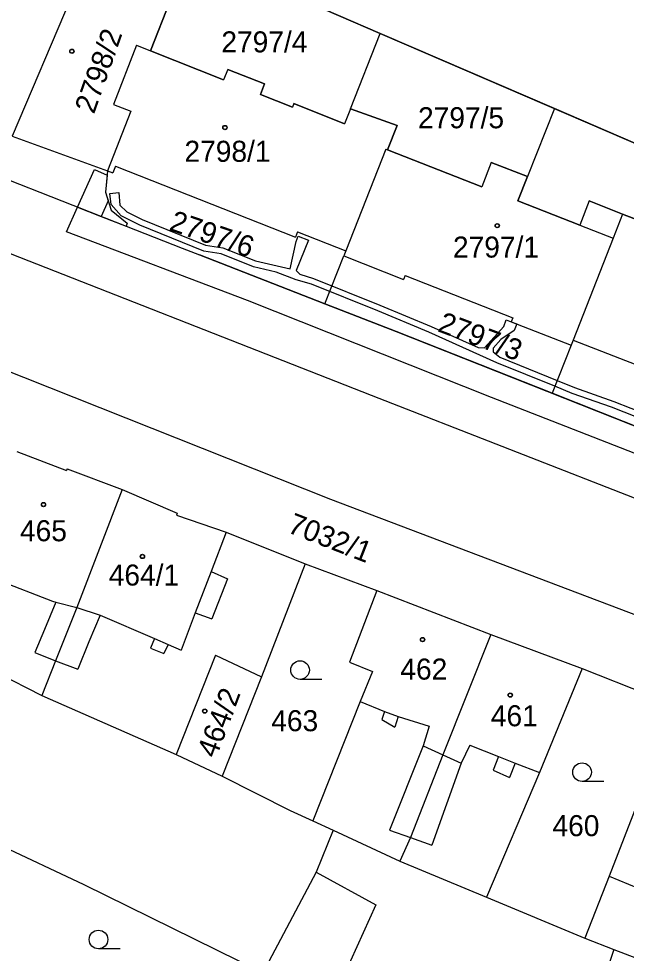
# Model space of a CAD drawing. Extents: x -593183 to -588034, y -1130415 to -1124994.
# Drawn here: x -591280.1 to -591231, y -1128322.5 to -1128247 of the extents above; entities that cross this region are included whole.
import ezdxf

# ---------------------------------------------------------------- set-up
doc = ezdxf.new("R2010")
doc.units = 0
for name, color, linetype in [('Vrstva 1', 7, 'Continuous'), ('Vrstva 18', 7, 'Continuous'), ('Vrstva 19', 7, 'Continuous'), ('Vrstva 25', 7, 'Continuous'), ('Vrstva 27', 7, 'Continuous'), ('Vrstva 4', 7, 'Continuous')]:
    doc.layers.add(name, color=color, linetype=linetype)

msp = doc.modelspace()

# ---------------------------------------------------------------- linework, layer by layer
at = {"layer": 'Vrstva 1'}
for p, q in [((-591250.88, -1128248.21), (-591259.55, -1128244.46)), ((-591267.84, -1128245.59), (-591269.43, -1128249.61)), ((-591253.29, -1128254.3), (-591250.88, -1128248.21)), ((-591250.68, -1128248.3), (-591250.88, -1128248.21)), ((-591236.81, -1128254.29), (-591250.68, -1128248.3)), ((-591270.58, -1128249.17), (-591272.43, -1128253.95)), ((-591270.58, -1128249.17), (-591269.43, -1128249.61)), ((-591269.43, -1128249.61), (-591263.53, -1128251.96)), ((-591263.2, -1128251.13), (-591263.53, -1128251.96)), ((-591263.2, -1128251.13), (-591260.23, -1128252.3)), ((-591260.23, -1128252.3), (-591260.56, -1128253.14)), ((-591260.56, -1128253.14), (-591257.96, -1128254.17)), ((-591271.03, -1128254.49), (-591272.91, -1128259.33)), ((-591272.43, -1128253.95), (-591271.03, -1128254.49)), ((-591257.85, -1128253.89), (-591257.96, -1128254.17)), ((-591257.85, -1128253.89), (-591253.77, -1128255.51)), ((-591253.29, -1128254.3), (-591253.77, -1128255.51)), ((-591253.29, -1128254.3), (-591249.52, -1128255.66)), ((-591236.81, -1128254.29), (-591238.99, -1128259.79)), ((-591225.88, -1128259.01), (-591236.81, -1128254.29)), ((-591249.52, -1128255.66), (-591250.28, -1128257.62)), ((-591326.06, -1128257.54), (-591254.9, -1128285.85)), ((-591250.42, -1128257.56), (-591253.66, -1128265.78)), ((-591250.42, -1128257.56), (-591250.28, -1128257.62)), ((-591250.28, -1128257.62), (-591242.68, -1128260.6)), ((-591272.25, -1128258.93), (-591272.47, -1128259.49)), ((-591272.25, -1128258.93), (-591257.72, -1128264.68)), ((-591241.91, -1128258.64), (-591242.68, -1128260.6)), ((-591241.91, -1128258.64), (-591238.99, -1128259.79)), ((-591281.94, -1128259.64), (-591271.39, -1128263.8)), ((-591272.91, -1128259.33), (-591273.08, -1128261.03)), ((-591272.91, -1128259.33), (-591272.47, -1128259.49)), ((-591238.99, -1128259.79), (-591239.76, -1128261.74)), ((-591273.08, -1128261.03), (-591272.61, -1128262.51)), ((-591239.76, -1128261.74), (-591234.76, -1128263.7)), ((-591233.99, -1128261.75), (-591234.76, -1128263.7)), ((-591233.99, -1128261.75), (-591231.29, -1128262.81)), ((-591272.61, -1128262.51), (-591271.33, -1128263.55)), ((-591231.29, -1128262.81), (-591223.88, -1128265.72)), ((-591271.33, -1128263.55), (-591271.39, -1128263.8)), ((-591271.39, -1128263.8), (-591266.89, -1128265.57)), ((-591257.56, -1128264.26), (-591257.72, -1128264.68)), ((-591257.56, -1128264.26), (-591253.66, -1128265.78)), ((-591234.76, -1128263.7), (-591232.06, -1128264.76)), ((-591232.06, -1128264.76), (-591235.3, -1128272.99)), ((-591266.89, -1128265.57), (-591265.48, -1128266.12)), ((-591253.66, -1128265.78), (-591253.82, -1128266.2)), ((-591255.34, -1128270.06), (-591265.48, -1128266.12)), ((-591255.34, -1128270.06), (-591253.82, -1128266.2)), ((-591253.82, -1128266.2), (-591248.99, -1128268.1)), ((-591248.86, -1128267.77), (-591248.99, -1128268.1)), ((-591248.86, -1128267.77), (-591240.17, -1128271.19)), ((-591249.6, -1128272.29), (-591255.34, -1128270.06)), ((-591240.17, -1128271.19), (-591240.29, -1128271.51)), ((-591240.29, -1128271.51), (-591235.46, -1128273.41)), ((-591236.98, -1128277.29), (-591249.6, -1128272.29)), ((-591235.46, -1128273.41), (-591236.98, -1128277.29)), ((-591235.3, -1128272.99), (-591235.46, -1128273.41)), ((-591235.3, -1128272.99), (-591228.08, -1128275.82)), ((-591251.62, -1128277.45), (-591202.85, -1128296.51)), ((-591219.97, -1128284.03), (-591236.98, -1128277.29)), ((-591280.24, -1128282), (-591276.22, -1128283.54)), ((-591276.16, -1128283.39), (-591276.22, -1128283.54)), ((-591276.16, -1128283.39), (-591271.72, -1128285.08)), ((-591271.72, -1128285.08), (-591275.4, -1128294.6)), ((-591271.72, -1128285.08), (-591267.28, -1128286.99)), ((-591254.9, -1128285.85), (-591209.9, -1128302.92)), ((-591267.28, -1128286.99), (-591267.34, -1128287.13)), ((-591267.34, -1128287.13), (-591263.33, -1128288.52)), ((-591263.33, -1128288.52), (-591256.95, -1128291.08)), ((-591256.95, -1128291.08), (-591260.47, -1128300.21)), ((-591256.95, -1128291.08), (-591251.15, -1128293.24)), ((-591251.15, -1128293.24), (-591253.35, -1128299.02)), ((-591251.15, -1128293.24), (-591241.94, -1128296.79)), ((-591275.4, -1128294.6), (-591277.1, -1128298.9)), ((-591241.94, -1128296.79), (-591245.83, -1128306.5)), ((-591241.94, -1128296.79), (-591234.55, -1128299.54)), ((-591286.12, -1128297.68), (-591278.22, -1128301.71)), ((-591277.1, -1128298.9), (-591278.22, -1128301.71)), ((-591264.18, -1128298.45), (-591267.35, -1128306.47)), ((-591264.18, -1128298.45), (-591260.47, -1128300.21)), ((-591253.35, -1128299.02), (-591251.51, -1128299.77)), ((-591251.51, -1128299.77), (-591252.5, -1128302.19)), ((-591234.55, -1128299.54), (-591238.02, -1128307.94)), ((-591234.55, -1128299.54), (-591227.05, -1128302.52)), ((-591260.47, -1128300.21), (-591263.64, -1128308.24)), ((-591278.22, -1128301.71), (-591267.35, -1128306.47)), ((-591252.5, -1128302.19), (-591256.31, -1128311.85)), ((-591227.05, -1128302.52), (-591232.39, -1128316.3)), ((-591267.35, -1128306.47), (-591263.64, -1128308.24)), ((-591245.83, -1128306.5), (-591248.43, -1128313.2)), ((-591238.02, -1128307.94), (-591242.28, -1128318.01)), ((-591263.64, -1128308.24), (-591258.15, -1128311)), ((-591258.15, -1128311), (-591256.31, -1128311.85)), ((-591256.31, -1128311.85), (-591254.68, -1128312.6)), ((-591254.68, -1128312.6), (-591256.05, -1128316)), ((-591254.68, -1128312.6), (-591249.28, -1128315.09)), ((-591283.05, -1128313.11), (-591274.82, -1128316.99)), ((-591248.43, -1128313.2), (-591249.28, -1128315.09)), ((-591249.28, -1128315.09), (-591242.28, -1128318.01)), ((-591256.05, -1128316), (-591260.37, -1128324.11)), ((-591232.39, -1128316.3), (-591234.34, -1128321.33)), ((-591274.82, -1128316.99), (-591260.55, -1128324.01)), ((-591242.28, -1128318.01), (-591234.34, -1128321.33)), ((-591234.34, -1128321.33), (-591231.99, -1128322.23)), ((-591231.99, -1128322.23), (-591226.74, -1128324.25))]:
    msp.add_line(p, q, dxfattribs=at)
msp.add_lwpolyline([(-591291.34, -1128261.84), (-591284.29, -1128264.62), (-591251.62, -1128277.45)], dxfattribs=at)
at = {"layer": 'Vrstva 25'}
for p, q in [((-591255.6, -1128300.41), (-591257.35, -1128300.41)), ((-591232.82, -1128308.66), (-591234.57, -1128308.66)), ((-591271.89, -1128322.18), (-591273.64, -1128322.18))]:
    msp.add_line(p, q, dxfattribs=at)
for centre, radius in [((-591275.79, -1128249.66), 0.175), ((-591275.79, -1128249.66), 0.15), ((-591263.42, -1128255.82), 0.175), ((-591263.42, -1128255.82), 0.15), ((-591241.42, -1128263.75), 0.175), ((-591241.42, -1128263.75), 0.15), ((-591278.08, -1128286.29), 0.175), ((-591278.08, -1128286.29), 0.15), ((-591270.09, -1128290.48), 0.175), ((-591270.09, -1128290.48), 0.15), ((-591247.46, -1128297.2), 0.175), ((-591247.46, -1128297.2), 0.15), ((-591257.35, -1128299.66), 0.75), ((-591240.37, -1128301.68), 0.175), ((-591240.37, -1128301.68), 0.15), ((-591265.05, -1128302.97), 0.175), ((-591265.05, -1128302.97), 0.15), ((-591234.57, -1128307.91), 0.75), ((-591273.64, -1128321.43), 0.75)]:
    msp.add_circle(centre, radius, dxfattribs=at)
at = {"layer": 'Vrstva 27'}
for p, q in [((-591259.55, -1128244.46), (-591250.88, -1128248.21)), ((-591269.43, -1128249.61), (-591267.84, -1128245.59)), ((-591250.88, -1128248.21), (-591250.68, -1128248.3)), ((-591250.68, -1128248.3), (-591225.88, -1128259.01)), ((-591263.53, -1128251.96), (-591269.43, -1128249.61)), ((-591263.2, -1128251.13), (-591263.53, -1128251.96)), ((-591260.23, -1128252.3), (-591263.2, -1128251.13)), ((-591260.56, -1128253.14), (-591260.23, -1128252.3)), ((-591257.96, -1128254.17), (-591260.56, -1128253.14)), ((-591257.85, -1128253.89), (-591257.96, -1128254.17)), ((-591253.77, -1128255.51), (-591257.85, -1128253.89)), ((-591253.29, -1128254.3), (-591253.77, -1128255.51)), ((-591249.52, -1128255.66), (-591253.29, -1128254.3)), ((-591250.28, -1128257.62), (-591249.52, -1128255.66)), ((-591242.68, -1128260.6), (-591250.28, -1128257.62)), ((-591241.91, -1128258.64), (-591242.68, -1128260.6)), ((-591238.99, -1128259.79), (-591241.91, -1128258.64)), ((-591275.32, -1128262.25), (-591273.95, -1128259.2)), ((-591273.95, -1128259.2), (-591272.94, -1128259.66)), ((-591272.94, -1128259.66), (-591273.08, -1128261.03)), ((-591239.76, -1128261.74), (-591238.99, -1128259.79)), ((-591273.08, -1128261.03), (-591272.85, -1128261.74)), ((-591272.72, -1128261.16), (-591271.99, -1128261.07)), ((-591272.61, -1128262.05), (-591272.72, -1128261.16)), ((-591271.99, -1128261.07), (-591271.91, -1128262.1)), ((-591272.85, -1128261.74), (-591273.42, -1128263)), ((-591271.8, -1128262.95), (-591272.61, -1128262.05)), ((-591271.91, -1128262.1), (-591271.35, -1128262.63)), ((-591234.76, -1128263.7), (-591239.76, -1128261.74)), ((-591233.99, -1128261.75), (-591234.76, -1128263.7)), ((-591231.29, -1128262.81), (-591233.99, -1128261.75)), ((-591276.22, -1128264.25), (-591275.32, -1128262.25)), ((-591275.32, -1128262.25), (-591273.42, -1128263)), ((-591273.42, -1128263), (-591275.32, -1128262.25)), ((-591271.35, -1128262.63), (-591270.11, -1128263.26)), ((-591223.88, -1128265.72), (-591231.29, -1128262.81)), ((-591273.42, -1128263), (-591271.39, -1128263.8)), ((-591270.31, -1128263.72), (-591271.8, -1128262.95)), ((-591270.11, -1128263.26), (-591264.99, -1128265.33)), ((-591261.61, -1128269.8), (-591276.22, -1128264.25)), ((-591271.39, -1128263.8), (-591266.89, -1128265.57)), ((-591265.13, -1128265.81), (-591270.31, -1128263.72)), ((-591258.15, -1128267.23), (-591257.67, -1128265.04)), ((-591257.67, -1128265.04), (-591257.5, -1128264.6)), ((-591256.66, -1128264.93), (-591257.66, -1128267.36)), ((-591257.5, -1128264.6), (-591256.66, -1128264.93)), ((-591266.89, -1128265.57), (-591265.48, -1128266.12)), ((-591263.73, -1128266.03), (-591265.13, -1128265.81)), ((-591264.99, -1128265.33), (-591263.59, -1128265.55)), ((-591263.59, -1128265.55), (-591260.96, -1128266.6)), ((-591265.48, -1128266.12), (-591255.34, -1128270.06)), ((-591261.12, -1128267.08), (-591263.73, -1128266.03)), ((-591260.96, -1128266.6), (-591258.15, -1128267.23)), ((-591259.29, -1128267.51), (-591261.12, -1128267.08)), ((-591257.66, -1128267.36), (-591257.38, -1128267.68)), ((-591257.66, -1128268.12), (-591259.29, -1128267.51)), ((-591256.42, -1128268.49), (-591257.66, -1128268.12)), ((-591257.38, -1128267.68), (-591256.26, -1128268.01)), ((-591256.26, -1128268.01), (-591250.9, -1128270.17)), ((-591251.08, -1128270.63), (-591256.42, -1128268.49)), ((-591241.89, -1128277.64), (-591261.61, -1128269.8)), ((-591255.34, -1128270.06), (-591249.6, -1128272.29)), ((-591250.9, -1128270.17), (-591246.76, -1128271.89)), ((-591246.96, -1128272.35), (-591251.08, -1128270.63)), ((-591246.76, -1128271.89), (-591242.97, -1128273.59)), ((-591242.46, -1128273.62), (-591240.9, -1128271.9)), ((-591240.9, -1128271.9), (-591240.69, -1128271.35)), ((-591240.69, -1128271.35), (-591240.29, -1128271.51)), ((-591240.29, -1128271.51), (-591239.85, -1128271.68)), ((-591239.85, -1128271.68), (-591240.06, -1128272.22)), ((-591249.6, -1128272.29), (-591219.97, -1128284.03)), ((-591241.46, -1128274.82), (-591246.96, -1128272.35)), ((-591240.06, -1128272.22), (-591241.12, -1128272.94)), ((-591241.12, -1128272.94), (-591241.76, -1128273.66)), ((-591242.97, -1128273.59), (-591242.46, -1128273.62)), ((-591241.76, -1128273.66), (-591241.75, -1128273.95)), ((-591241.75, -1128273.95), (-591241.2, -1128274.38)), ((-591236.76, -1128276.73), (-591241.46, -1128274.82)), ((-591241.2, -1128274.38), (-591236.58, -1128276.27)), ((-591236.58, -1128276.27), (-591235.18, -1128276.84)), ((-591235.36, -1128277.3), (-591236.76, -1128276.73)), ((-591235.18, -1128276.84), (-591232, -1128277.96)), ((-591225.98, -1128283.84), (-591241.89, -1128277.64)), ((-591232.18, -1128278.42), (-591235.36, -1128277.3)), ((-591232, -1128277.96), (-591219.51, -1128282.86)), ((-591219.71, -1128283.37), (-591232.18, -1128278.42))]:
    msp.add_line(p, q, dxfattribs=at)
at = {"layer": 'Vrstva 4'}
for p, q in [((-591273.55, -1128239.9), (-591280.62, -1128256.53)), ((-591280.62, -1128256.53), (-591272.91, -1128259.33)), ((-591231.29, -1128262.81), (-591232.06, -1128264.76)), ((-591263.33, -1128288.52), (-591264.54, -1128291.7)), ((-591283.91, -1128291.57), (-591277.36, -1128294.08)), ((-591264.54, -1128291.7), (-591265.82, -1128295.04)), ((-591264.54, -1128291.7), (-591263.22, -1128292.29)), ((-591263.22, -1128292.29), (-591264.49, -1128295.53)), ((-591277.09, -1128294.18), (-591277.99, -1128296.37)), ((-591277.36, -1128294.08), (-591277.09, -1128294.18)), ((-591277.09, -1128294.18), (-591275.4, -1128294.6)), ((-591275.4, -1128294.6), (-591273.49, -1128295.23)), ((-591273.49, -1128295.23), (-591274.41, -1128297.39)), ((-591273.49, -1128295.23), (-591269.1, -1128297.11)), ((-591265.82, -1128295.04), (-591266.97, -1128298.06)), ((-591265.82, -1128295.04), (-591264.49, -1128295.53)), ((-591277.99, -1128296.37), (-591278.77, -1128298.25)), ((-591274.41, -1128297.39), (-591275.31, -1128299.59)), ((-591269.1, -1128297.11), (-591269.43, -1128297.88)), ((-591269.1, -1128297.11), (-591268.02, -1128297.59)), ((-591268.02, -1128297.59), (-591268.35, -1128298.33)), ((-591268.02, -1128297.59), (-591266.97, -1128298.06)), ((-591278.77, -1128298.25), (-591277.1, -1128298.9)), ((-591269.43, -1128297.88), (-591268.35, -1128298.33)), ((-591277.1, -1128298.9), (-591275.31, -1128299.59)), ((-591252.5, -1128302.19), (-591250.52, -1128303)), ((-591250.52, -1128303), (-591250.74, -1128303.64)), ((-591250.74, -1128303.64), (-591249.7, -1128304.27)), ((-591250.52, -1128303), (-591249.43, -1128303.41)), ((-591249.43, -1128303.41), (-591249.7, -1128304.27)), ((-591249.43, -1128303.41), (-591246.91, -1128304.2)), ((-591246.91, -1128304.2), (-591247.4, -1128305.77)), ((-591247.4, -1128305.77), (-591250.12, -1128312.6)), ((-591247.4, -1128305.77), (-591245.83, -1128306.5)), ((-591243.65, -1128305.74), (-591244.34, -1128307.19)), ((-591243.65, -1128305.74), (-591241.32, -1128306.65)), ((-591245.83, -1128306.5), (-591244.34, -1128307.19)), ((-591241.32, -1128306.65), (-591241.75, -1128307.76)), ((-591241.32, -1128306.65), (-591239.98, -1128307.17)), ((-591244.34, -1128307.19), (-591246.7, -1128313.82)), ((-591239.98, -1128307.17), (-591240.43, -1128308.35)), ((-591239.98, -1128307.17), (-591238.02, -1128307.94)), ((-591241.75, -1128307.76), (-591240.43, -1128308.35)), ((-591250.12, -1128312.6), (-591248.43, -1128313.2)), ((-591248.43, -1128313.2), (-591246.7, -1128313.82)), ((-591256.05, -1128316), (-591251.24, -1128318.62)), ((-591232.39, -1128316.3), (-591228.03, -1128318.12)), ((-591251.24, -1128318.62), (-591255.15, -1128327.31)), ((-591231.99, -1128322.23), (-591235.86, -1128333.56))]:
    msp.add_line(p, q, dxfattribs=at)

# ---------------------------------------------------------------- texts
at = {"layer": 'Vrstva 18'}
for s, p in [('2797/4', (-591263.712, -1128249.75)), ('2797/5', (-591247.823, -1128255.88)), ('463', (-591259.68, -1128304.6)), ('460', (-591236.96, -1128313.08))]:
    msp.add_text(s, height=1.7, dxfattribs=at).set_placement(p)
for s, rotation, p in [('2797/6', 340.93422, (-591268.012, -1128264.084)), ('2797/3', 339.3864, (-591246.32, -1128272.26)), ('7032/1', 338.71356, (-591258.46, -1128288.5))]:
    msp.add_text(s, height=1.7, rotation=rotation, dxfattribs=at).set_placement(p)
at = {"layer": 'Vrstva 19'}
for s, rotation, p in [('2798/2', 70.56, (-591274, -1128254.79)), ('464/2', 69.31593, (-591264.14, -1128306.85))]:
    msp.add_text(s, height=1.7, rotation=rotation, dxfattribs=at).set_placement(p)
for s, p in [('2798/1', (-591266.69, -1128258.59)), ('2797/1', (-591245, -1128266.33)), ('465', (-591279.98, -1128289.25)), ('464/1', (-591272.81, -1128292.83)), ('462', (-591249.25, -1128300.43)), ('461', (-591241.94, -1128304.2))]:
    msp.add_text(s, height=1.7, dxfattribs=at).set_placement(p)

doc.saveas('drawing.dxf')
